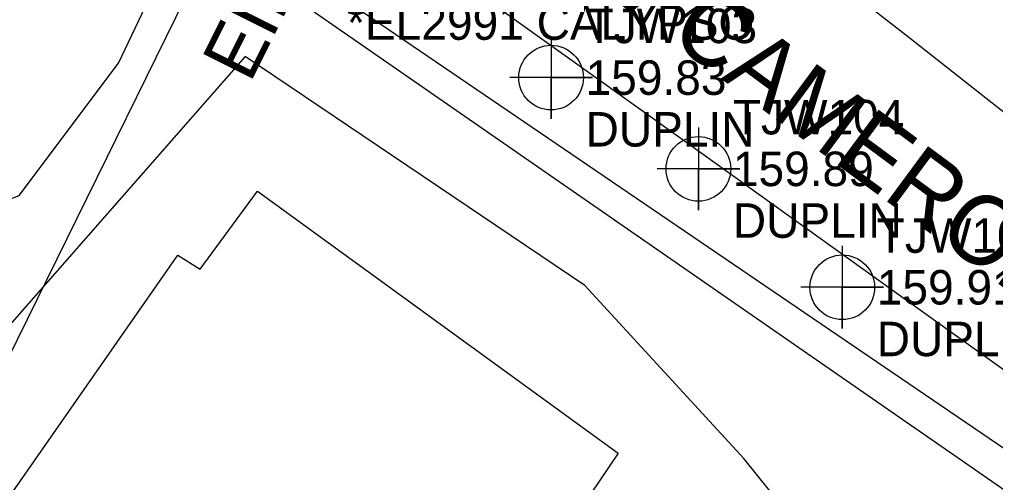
# Model space of a CAD drawing. Extents: x 2262665 to 2270527, y 505476 to 514960.
# Drawn here: x 2266524.5 to 2266595.3, y 511538.8 to 511572.3 of the extents above; entities that cross this region are included whole.
import ezdxf

# ---------------------------------------------------------------- set-up
doc = ezdxf.new("R2010")
doc.units = 0
for name, color, linetype in [('Exist Building', 7, 'Continuous'), ('Exist Horizontal Alignment', 7, 'Continuous'), ('Exist Property Iron Pin Text', 7, 'Continuous'), ('Exist Right of Way Line', 7, 'Continuous'), ('Exist Roads EOP', 7, 'Continuous'), ('Exist Roads EOP Text', 7, 'Continuous'), ('Exist Utilities Water UG Line SUE LOS B Cogo Comment', 7, 'Continuous'), ('Exist Utilities Water UG Line SUE LOS B Cogo Elevation', 7, 'Continuous'), ('Exist Utilities Water UG Line SUE LOS B Cogo Number', 7, 'Continuous'), ('Exist Utilities Water UG Line SUE LOS B Cogo Point CELL', 7, 'Continuous'), ('Exist Vegetation Woods Line', 7, 'Continuous')]:
    doc.layers.add(name, color=color, linetype=linetype)

msp = doc.modelspace()

# ---------------------------------------------------------------- linework, layer by layer
at = {"layer": 'Exist Building'}
msp.add_lwpolyline([(2266564.864, 511533.895), (2266552.185, 511516.086), (2266556.298, 511512.892), (2266552.514, 511507.674), (2266548.252, 511510.882), (2266537.796, 511496.417), (2266528.856, 511503.172), (2266523.717, 511496.286), (2266511.322, 511505.686), (2266515.604, 511511.418), (2266516.42, 511512.538), (2266509.456, 511517.236), (2266535.976, 511555.252), (2266537.601, 511554.238), (2266541.765, 511559.906), (2266567.92, 511540.902), (2266563.961, 511535.028)], close=True, dxfattribs=at)
at = {"layer": 'Exist Horizontal Alignment'}
msp.add_spline([(2266531.396, 511610.328), (2266530.597, 511609.239), (2266529.798, 511608.149), (2266528.998, 511607.06), (2266528.199, 511605.97), (2266527.4, 511604.88), (2266526.601, 511603.79), (2266525.802, 511602.7), (2266525.003, 511601.61), (2266524.205, 511600.52), (2266523.406, 511599.43), (2266522.609, 511598.339), (2266521.811, 511597.248), (2266521.014, 511596.157), (2266520.217, 511595.066), (2266519.421, 511593.974), (2266518.625, 511592.882), (2266517.829, 511591.789), (2266517.034, 511590.697), (2266516.239, 511589.604), (2266515.446, 511588.51), (2266514.652, 511587.416), (2266513.859, 511586.322), (2266513.067, 511585.227), (2266512.276, 511584.132), (2266511.485, 511583.036), (2266510.695, 511581.939), (2266509.906, 511580.842), (2266509.117, 511579.745), (2266508.33, 511578.647), (2266507.543, 511577.548), (2266506.757, 511576.449), (2266505.972, 511575.349), (2266505.188, 511574.248), (2266504.405, 511573.147), (2266503.623, 511572.045), (2266502.842, 511570.942), (2266502.062, 511569.839), (2266501.283, 511568.734), (2266500.505, 511567.629), (2266499.728, 511566.523), (2266498.953, 511565.417), (2266498.179, 511564.309), (2266497.406, 511563.201), (2266496.634, 511562.091), (2266495.863, 511560.981), (2266495.094, 511559.87), (2266494.326, 511558.758), (2266493.56, 511557.645), (2266492.795, 511556.531), (2266492.032, 511555.416), (2266491.27, 511554.3), (2266490.509, 511553.183), (2266489.75, 511552.065), (2266488.993, 511550.946), (2266488.237, 511549.825), (2266487.483, 511548.704), (2266486.731, 511547.581), (2266485.98, 511546.458), (2266485.231, 511545.333), (2266484.484, 511544.207), (2266483.738, 511543.08), (2266482.995, 511541.951), (2266482.253, 511540.822), (2266481.513, 511539.691), (2266480.775, 511538.559), (2266480.04, 511537.425), (2266479.306, 511536.291), (2266478.574, 511535.155), (2266477.844, 511534.017), (2266477.116, 511532.879), (2266476.391, 511531.739), (2266475.667, 511530.597), (2266474.946, 511529.455), (2266474.227, 511528.31)], degree=3, dxfattribs=at)
at = {"layer": 'Exist Right of Way Line'}
for q in [(2266449.278, 511396.539), (2266823.179, 511380.773)]:
    msp.add_line((2266538.531, 511578.016), q, dxfattribs=at)
at = {"layer": 'Exist Roads EOP'}
for points in [[(2266636.192, 511536.16), (2266629.549, 511540.766), (2266622.906, 511545.371), (2266612.77, 511552.399), (2266612.77, 511552.399), (2266606.951, 511556.963), (2266601.133, 511561.527), (2266595.072, 511566.281), (2266589.011, 511571.035), (2266582.951, 511575.789), (2266575.451, 511581.557), (2266567.952, 511587.324), (2266560.452, 511593.092), (2266552.278, 511600.439)], [(2266540.985, 511585.406), (2266542.815, 511585), (2266543.067, 511584.82), (2266550.525, 511579.473), (2266557.984, 511574.126), (2266565.443, 511568.779), (2266572.902, 511563.432), (2266580.36, 511558.085), (2266587.819, 511552.739), (2266595.278, 511547.392), (2266602.736, 511542.045), (2266610.195, 511536.698), (2266617.654, 511531.351), (2266625.113, 511526.004)]]:
    msp.add_lwpolyline(points, dxfattribs=at)
at = {"layer": 'Exist Utilities Water UG Line SUE LOS B Cogo Point CELL'}
for points in [[(2266563.066, 511571.136), (2266563.066, 511565.136), (2266563.066, 511568.136), (2266566.066, 511568.136), (2266560.066, 511568.136)], [(2266573.751, 511564.516), (2266573.751, 511558.516), (2266573.751, 511561.516), (2266576.751, 511561.516), (2266570.751, 511561.516)], [(2266584.191, 511555.926), (2266584.191, 511549.926), (2266584.191, 511552.926), (2266587.191, 511552.926), (2266581.191, 511552.926)]]:
    msp.add_lwpolyline(points, dxfattribs=at)
for centre in [(2266563.066, 511568.136), (2266573.751, 511561.516), (2266584.191, 511552.926)]:
    msp.add_circle(centre, 2.344, dxfattribs=at)
at = {"layer": 'Exist Vegetation Woods Line'}
for points in [[(2266496.987, 511532.51), (2266500.49, 511539.389), (2266506.214, 511546.733), (2266512.573, 511553.643), (2266518.548, 511557.284), (2266524.472, 511559.579), (2266531.686, 511569.186), (2266535.34, 511576.876), (2266539.168, 511580.044), (2266543.179, 511578.585), (2266546.544, 511574.867), (2266610.599, 511531.262)], [(2266579.931, 511536.926), (2266577.039, 511540.503), (2266565.513, 511553.066), (2266540.877, 511569.666), (2266522.893, 511549.215), (2266517.159, 511536.99)]]:
    msp.add_lwpolyline(points, dxfattribs=at)

# ---------------------------------------------------------------- texts
at = {"layer": 'Exist Property Iron Pin Text'}
msp.add_text('EIP', height=4, rotation=63.42504, dxfattribs=at).set_placement((2266541.22, 511567.668))
at = {"layer": 'Exist Roads EOP Text'}
msp.add_text('W CAMERON ST', height=5, rotation=323.54731, dxfattribs=at).set_placement((2266564.894, 511575.795))
at = {"layer": 'Exist Utilities Water UG Line SUE LOS B Cogo Comment'}
for s, p in [('*EL2991 CALYPSO', (2266548.262, 511570.878)), ('DUPLIN', (2266565.566, 511563.136)), ('DUPLIN', (2266576.251, 511556.516)), ('DUPLIN', (2266586.691, 511547.926))]:
    msp.add_text(s, height=2.5, dxfattribs=at).set_placement(p)
at = {"layer": 'Exist Utilities Water UG Line SUE LOS B Cogo Elevation'}
for s, p in [('159.83', (2266565.566, 511566.886)), ('159.89', (2266576.251, 511560.266)), ('159.91', (2266586.691, 511551.676))]:
    msp.add_text(s, height=2.5, dxfattribs=at).set_placement(p)
at = {"layer": 'Exist Utilities Water UG Line SUE LOS B Cogo Number'}
for s, p in [('TJW103', (2266565.566, 511570.636)), ('TJW104', (2266576.251, 511564.016)), ('TJW105', (2266586.691, 511555.426))]:
    msp.add_text(s, height=2.5, dxfattribs=at).set_placement(p)

doc.saveas('drawing.dxf')
